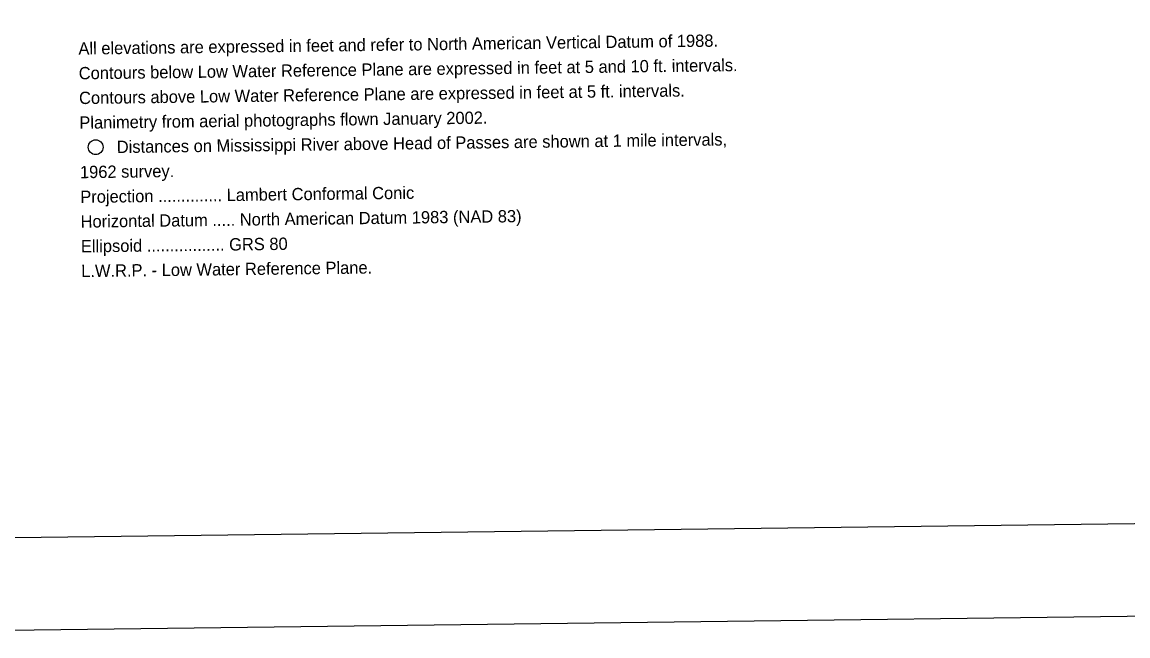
# Model space of a CAD drawing. Extents: x 3715084 to 3753216, y 488173 to 513963.
# Drawn here: x 3719124 to 3726579, y 488757 to 492895 of the extents above; entities that cross this region are included whole.
import ezdxf

# ---------------------------------------------------------------- set-up
doc = ezdxf.new("R2010")
doc.units = 0
for name, color, linetype in [('G-ANNO-NPLT', 7, 'Continuous'), ('V-ANNO-NOTE', 7, 'Continuous'), ('V-ANNO-SYMB', 7, 'Continuous')]:
    doc.layers.add(name, color=color, linetype=linetype)

msp = doc.modelspace()

# ---------------------------------------------------------------- linework, layer by layer
at = {"layer": 'G-ANNO-NPLT'}
msp.add_lwpolyline([(3715969.1, 488756.5), (3752632.9, 489214.7), (3752330.9, 513379.5), (3715667.1, 512921.3)], close=True, dxfattribs=at)
at = {"layer": 'V-ANNO-NOTE'}
msp.add_circle((3719620, 492051.5), 50, dxfattribs=at)
at = {"layer": 'V-ANNO-SYMB'}
msp.add_lwpolyline([(3718711.2, 489415.9), (3751791.9, 489829.3), (3751505.5, 512744.1), (3718424.9, 512330.7), (3718711.2, 489415.9)], dxfattribs=at)

# ---------------------------------------------------------------- texts
at = {"layer": 'V-ANNO-NOTE'}
for s, rotation, p in [('All elevations are expressed in feet and refer to North American Vertical Datum of 1988.', 0.71601, (3719503.9, 492675.4)), ('Contours below Low Water Reference Plane are expressed in feet at 5 and 10 ft. intervals.', 0.71601, (3719506, 492508.7)), ('Contours above Low Water Reference Plane are expressed in feet at 5 ft. intervals.', 0.71601, (3719508.1, 492342)), ('Planimetry from aerial photographs flown January 2002.', 0.71601, (3719510.2, 492175.4)), ('Distances on Mississippi River above Head of Passes are shown at 1 mile intervals,', 0.71601, (3719762.4, 492011.8)), ('1962 survey.', 0.71601, (3719514.3, 491842)), ('Projection .............. Lambert Conformal Conic', 0.71598, (3719516.4, 491675.3)), ('Horizontal Datum ..... North American Datum 1983 (NAD 83)', 0.71598, (3719518.5, 491508.6)), ('Ellipsoid ................. GRS 80', 0.71598, (3719520.6, 491341.9)), ('L.W.R.P. - Low Water Reference Plane.', 0.71598, (3719522.7, 491175.2))]:
    msp.add_text(s, height=83, rotation=rotation, dxfattribs=at).set_placement(p)

doc.saveas('drawing.dxf')
